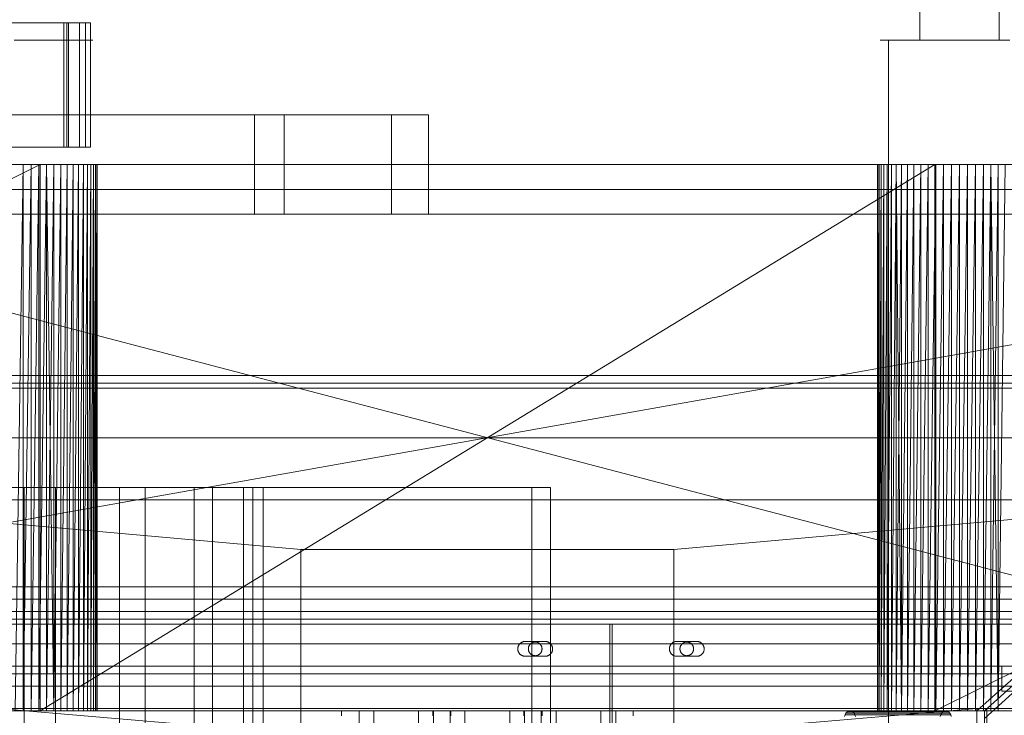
# Model space of a CAD drawing. Header units: millimetres. Extents: x -3490 to 61924, y -72580 to 6847.
# Tile 599 of 656: x 24662 to 25058, y -17792 to -17512. Entities that reach past the tile are written whole.
import ezdxf

# ---------------------------------------------------------------- set-up
doc = ezdxf.new("R2010")
doc.units = ezdxf.units.MM
for name, color, linetype, lineweight in [('COTAS_P', 1, 'Continuous', 0), ('superior_briquetadora', 7, 'Continuous', 0), ('superior_C02', 7, 'Continuous', 0), ('superior_C02-briq', 7, 'Continuous', 0), ('superior_C05', 7, 'Continuous', 0)]:
    doc.layers.add(name, color=color, linetype=linetype, lineweight=lineweight)
doc.dimstyles.new('R19_100', dxfattribs={"dimtxt": 250, "dimasz": 150, "dimexe": 150, "dimexo": 80, "dimgap": 100, "dimtad": 1, "dimtih": 1, "dimtoh": 1, "dimdsep": 46, "dimcen": 0.09, "dimadec": 0, "dimazin": 0, "dimtfac": 1, "dimtdec": 4, "dimtofl": 0, "dimtmove": 0, "dimatfit": 3, "dimfxl": 1, "dimtolj": 1, "dimtzin": 0, "dimarcsym": 0})

# ---------------------------------------------------------------- blocks, each defined once
blk = doc.blocks.new('DIM_R29_37')
at = {"layer": 'COTAS_P'}
for p, q in [((24250.07, -17080), (24400.07, -17035)), ((26750.07, -17080), (26600.07, -17035)), ((24250.07, -17980), (24250.07, -17080)), ((24250.07, -17080), (26750.07, -17080)), ((24250.07, -17080), (24400.07, -17125)), ((26750.07, -17080), (26600.07, -17125)), ((26750.07, -17980), (26750.07, -17080))]:
    blk.add_line(p, q, dxfattribs=at)
blk.add_text('2500 P', height=250, dxfattribs=at).set_placement((25500.07, -16980))

msp = doc.modelspace()

# ---------------------------------------------------------------- linework, layer by layer
at = {"layer": 'superior_briquetadora'}
for p, q in [((25024.131, -17280), (25024.131, -17520)), ((25056.004, -17280), (25056.004, -17520)), ((24673.581, -17520), (24659.657, -17520)), ((24667.584, -17520), (24659.839, -17520)), ((24660.296, -17520), (24667.995, -17520)), ((24660.478, -17520), (24674.32, -17520)), ((24673.841, -17520), (24667.584, -17520)), ((24667.995, -17520), (24674.125, -17520)), ((24684.828, -17520), (24673.581, -17520)), ((24677.369, -17520), (24673.841, -17520)), ((24674.125, -17520), (24677.471, -17520)), ((24674.32, -17520), (24685.34, -17520)), ((24677.471, -17520), (24677.369, -17520)), ((24691.171, -17520), (24684.828, -17520)), ((24685.34, -17520), (24691.354, -17520)), ((24691.354, -17520), (24691.171, -17520)), ((25011.417, -17520), (25008.07, -17520)), ((25008.07, -17520), (25011.061, -17520)), ((25011.061, -17520), (25019.797, -17520)), ((25020.438, -17520), (25011.417, -17520)), ((25011.417, -17520), (25011.417, -17800)), ((25019.797, -17520), (25032.548, -17520)), ((25033.347, -17520), (25020.438, -17520)), ((25024.131, -17520), (25022.269, -17520)), ((25022.269, -17520), (25023.933, -17520)), ((25023.933, -17520), (25028.792, -17520)), ((25029.149, -17520), (25024.131, -17520)), ((25028.792, -17520), (25035.885, -17520)), ((25036.329, -17520), (25029.149, -17520)), ((25032.548, -17520), (25046.788, -17520)), ((25047.587, -17520), (25033.347, -17520)), ((25035.885, -17520), (25043.806, -17520)), ((25044.25, -17520), (25036.329, -17520)), ((25043.806, -17520), (25050.986, -17520)), ((25051.343, -17520), (25044.25, -17520)), ((25046.788, -17520), (25059.697, -17520)), ((25060.338, -17520), (25047.587, -17520)), ((25050.986, -17520), (25056.004, -17520)), ((25056.202, -17520), (25051.343, -17520)), ((25056.004, -17520), (25057.866, -17520)), ((25057.866, -17520), (25056.202, -17520)), ((23750.067, -17570), (25950.067, -17570)), ((23870.067, -17570), (25830.067, -17570)), ((24670.067, -17570), (24230.067, -17570)), ((25470.067, -17570), (24230.067, -17790)), ((25470.067, -17570), (24230.067, -17570)), ((24230.067, -17790), (24670.067, -17570)), ((25470.067, -17570), (24243.401, -17570)), ((25746.067, -17570), (24243.401, -17570)), ((24350.067, -17570), (24670.067, -17570)), ((24430.067, -17570), (24663.302, -17570)), ((24430.067, -17570), (25270.067, -17570)), ((24430.067, -17570), (25270.067, -17790)), ((24670.067, -17570), (24634.558, -17570)), ((24670.067, -17570), (24636.733, -17570)), ((24639.133, -17570), (24670.067, -17570)), ((24641.734, -17570), (24670.067, -17570)), ((24644.511, -17570), (24670.067, -17570)), ((24647.439, -17570), (24670.067, -17570)), ((24650.488, -17570), (24670.067, -17570)), ((24653.63, -17570), (24670.067, -17570)), ((24656.833, -17570), (24670.067, -17570)), ((24663.302, -17570), (24660.067, -17790)), ((24663.302, -17570), (24660.067, -17570)), ((24660.067, -17570), (24670.067, -17570)), ((24666.505, -17570), (24663.302, -17790)), ((24663.302, -17570), (24663.302, -17790)), ((24666.505, -17570), (24663.302, -17570)), ((24663.302, -17570), (24670.067, -17570)), ((25270.067, -17570), (24663.302, -17570)), ((24669.647, -17570), (24666.505, -17790)), ((24666.505, -17570), (24666.505, -17790)), ((24669.647, -17570), (24666.505, -17570)), ((24666.505, -17570), (24670.067, -17570)), ((24666.505, -17570), (25033.63, -17570)), ((25270.067, -17570), (24666.505, -17570)), ((25036.833, -17570), (24666.505, -17570)), ((24672.696, -17570), (24669.647, -17790)), ((24669.647, -17570), (24669.647, -17790)), ((24672.696, -17570), (24669.647, -17570)), ((24669.647, -17570), (24670.067, -17570)), ((24669.647, -17570), (25030.488, -17570)), ((24669.647, -17570), (25033.63, -17570)), ((24670.067, -17570), (24670.067, -17790)), ((24672.696, -17570), (24670.067, -17570)), ((24675.624, -17570), (24670.067, -17570)), ((24678.401, -17570), (24670.067, -17570)), ((24681.002, -17570), (24670.067, -17570)), ((24683.402, -17570), (24670.067, -17570)), ((24685.577, -17570), (24670.067, -17570)), ((24687.506, -17570), (24670.067, -17570)), ((25030.067, -17570), (24670.067, -17570)), ((24670.067, -17790), (25030.067, -17570)), ((24675.624, -17570), (24672.696, -17790)), ((24672.696, -17570), (24672.696, -17790)), ((24675.624, -17570), (24672.696, -17570)), ((24672.696, -17570), (25027.439, -17570)), ((24672.696, -17570), (25030.488, -17570)), ((24672.696, -17570), (24675.624, -17790)), ((24678.401, -17570), (24675.624, -17790)), ((24675.624, -17570), (24675.624, -17790)), ((24678.401, -17570), (24675.624, -17570)), ((24675.624, -17570), (25024.511, -17570)), ((25027.439, -17570), (24675.624, -17570)), ((24681.002, -17570), (24678.401, -17790)), ((24678.401, -17570), (24678.401, -17790)), ((24681.002, -17570), (24678.401, -17570)), ((24678.401, -17570), (25019.133, -17570)), ((24678.401, -17570), (25021.734, -17570)), ((24678.401, -17570), (25024.511, -17570)), ((24683.402, -17570), (24681.002, -17790)), ((24681.002, -17570), (24681.002, -17790)), ((24683.402, -17570), (24681.002, -17570)), ((24681.002, -17570), (25019.133, -17570)), ((24685.577, -17570), (24683.402, -17790)), ((24683.402, -17570), (24683.402, -17790)), ((24685.577, -17570), (24683.402, -17570)), ((24683.402, -17570), (25016.733, -17570)), ((25019.133, -17570), (24683.402, -17570)), ((24687.506, -17570), (24685.577, -17790)), ((24685.577, -17790), (24685.577, -17570)), ((24687.506, -17570), (24685.577, -17570)), ((24685.577, -17570), (25014.558, -17570)), ((25016.733, -17570), (24685.577, -17570)), ((24689.171, -17570), (24687.506, -17790)), ((24687.506, -17790), (24687.506, -17570)), ((24689.171, -17570), (24687.506, -17570)), ((24687.506, -17570), (25030.067, -17570)), ((24687.506, -17570), (25012.629, -17570)), ((24687.506, -17570), (25010.964, -17570)), ((24687.506, -17570), (25014.558, -17570)), ((24690.556, -17570), (24689.171, -17790)), ((24689.171, -17790), (24689.171, -17570)), ((24690.556, -17570), (24689.171, -17570)), ((24689.171, -17570), (25010.964, -17570)), ((24691.647, -17570), (24690.556, -17790)), ((24690.556, -17790), (24690.556, -17570)), ((24691.647, -17570), (24690.556, -17570)), ((24690.556, -17570), (25010.964, -17570)), ((24690.556, -17570), (25009.579, -17570)), ((25008.488, -17570), (24690.556, -17570)), ((24692.433, -17570), (24691.647, -17790)), ((24691.647, -17790), (24691.647, -17570)), ((24692.433, -17570), (24691.647, -17570)), ((24691.647, -17570), (25008.488, -17570)), ((25007.702, -17570), (24691.647, -17570)), ((24691.647, -17570), (25009.579, -17570)), ((24692.909, -17570), (24692.433, -17790)), ((24692.433, -17790), (24692.433, -17570)), ((24692.909, -17570), (24692.433, -17570)), ((24692.433, -17570), (25007.702, -17570)), ((24693.067, -17570), (24692.909, -17790)), ((24692.909, -17790), (24692.909, -17570)), ((24693.067, -17570), (24692.909, -17570)), ((24692.909, -17570), (25007.702, -17570)), ((24692.909, -17570), (25007.226, -17570)), ((25007.067, -17570), (24692.909, -17570)), ((24693.067, -17790), (24693.067, -17570)), ((24693.067, -17570), (25007.067, -17570)), ((24693.067, -17570), (25007.226, -17570)), ((25007.226, -17570), (25007.067, -17790)), ((25007.067, -17570), (25007.067, -17790)), ((25007.226, -17570), (25007.067, -17570)), ((25007.226, -17570), (25007.226, -17790)), ((25007.702, -17790), (25007.226, -17570)), ((25007.702, -17570), (25007.226, -17570)), ((25007.226, -17790), (25007.702, -17570)), ((25008.488, -17570), (25007.702, -17790)), ((25007.702, -17570), (25007.702, -17790)), ((25008.488, -17570), (25007.702, -17570)), ((25009.579, -17570), (25008.488, -17790)), ((25008.488, -17790), (25008.488, -17570)), ((25009.579, -17570), (25008.488, -17570)), ((25010.964, -17570), (25009.579, -17790)), ((25009.579, -17790), (25009.579, -17570)), ((25010.964, -17570), (25009.579, -17570)), ((25012.629, -17570), (25010.964, -17790)), ((25010.964, -17790), (25010.964, -17570)), ((25012.629, -17570), (25010.964, -17570)), ((25014.558, -17570), (25012.629, -17790)), ((25012.629, -17790), (25012.629, -17570)), ((25014.558, -17570), (25012.629, -17570)), ((25012.629, -17570), (25030.067, -17570)), ((25014.558, -17570), (25014.558, -17790)), ((25016.733, -17790), (25014.558, -17570)), ((25016.733, -17570), (25014.558, -17570)), ((25030.067, -17570), (25014.558, -17570)), ((25014.558, -17790), (25016.733, -17570)), ((25019.133, -17570), (25016.733, -17790)), ((25016.733, -17570), (25016.733, -17790)), ((25019.133, -17570), (25016.733, -17570)), ((25016.733, -17570), (25030.067, -17570)), ((25021.734, -17570), (25019.133, -17790)), ((25019.133, -17790), (25019.133, -17570)), ((25021.734, -17570), (25019.133, -17570)), ((25019.133, -17570), (25030.067, -17570)), ((25024.511, -17570), (25021.734, -17790)), ((25021.734, -17790), (25021.734, -17570)), ((25024.511, -17570), (25021.734, -17570)), ((25021.734, -17570), (25030.067, -17570)), ((25027.439, -17570), (25024.511, -17790)), ((25024.511, -17790), (25024.511, -17570)), ((25027.439, -17570), (25024.511, -17570)), ((25024.511, -17570), (25030.067, -17570)), ((25030.488, -17570), (25027.439, -17790)), ((25027.439, -17570), (25027.439, -17790)), ((25030.488, -17570), (25027.439, -17570)), ((25027.439, -17570), (25030.067, -17570)), ((25470.067, -17570), (25030.067, -17570)), ((25030.067, -17570), (25030.067, -17790)), ((25030.488, -17570), (25030.067, -17570)), ((25033.63, -17570), (25030.067, -17570)), ((25036.833, -17570), (25030.067, -17570)), ((25040.067, -17570), (25030.067, -17570)), ((25043.302, -17570), (25030.067, -17570)), ((25046.505, -17570), (25030.067, -17570)), ((25049.647, -17570), (25030.067, -17570)), ((25052.696, -17570), (25030.067, -17570)), ((25055.624, -17570), (25030.067, -17570)), ((25058.401, -17570), (25030.067, -17570)), ((25061.002, -17570), (25030.067, -17570)), ((25063.402, -17570), (25030.067, -17570)), ((25065.577, -17570), (25030.067, -17570)), ((25350.067, -17570), (25030.067, -17570)), ((25470.067, -17570), (25030.067, -17790)), ((25033.63, -17570), (25030.488, -17790)), ((25030.488, -17570), (25030.488, -17790)), ((25033.63, -17570), (25030.488, -17570)), ((25036.833, -17570), (25033.63, -17790)), ((25033.63, -17570), (25033.63, -17790)), ((25036.833, -17570), (25033.63, -17570)), ((25040.067, -17570), (25036.833, -17790)), ((25036.833, -17570), (25036.833, -17790)), ((25040.067, -17570), (25036.833, -17570)), ((25036.833, -17570), (25270.067, -17570)), ((25043.302, -17570), (25040.067, -17790)), ((25040.067, -17570), (25040.067, -17790)), ((25043.302, -17570), (25040.067, -17570)), ((25040.067, -17570), (25270.067, -17570)), ((25046.505, -17570), (25043.302, -17790)), ((25043.302, -17570), (25043.302, -17790)), ((25046.505, -17570), (25043.302, -17570)), ((25043.302, -17570), (25270.067, -17570)), ((25049.647, -17570), (25046.505, -17790)), ((25046.505, -17570), (25046.505, -17790)), ((25049.647, -17570), (25046.505, -17570)), ((25046.505, -17570), (25270.067, -17570)), ((25052.696, -17570), (25049.647, -17790)), ((25049.647, -17570), (25049.647, -17790)), ((25052.696, -17570), (25049.647, -17570)), ((25049.647, -17570), (25270.067, -17570)), ((25055.624, -17570), (25052.696, -17790)), ((25052.696, -17570), (25052.696, -17790)), ((25055.624, -17570), (25052.696, -17570)), ((25052.696, -17570), (25270.067, -17570)), ((25052.696, -17570), (25055.624, -17790)), ((25058.401, -17570), (25055.624, -17790)), ((25055.624, -17570), (25055.624, -17790)), ((25058.401, -17570), (25055.624, -17570)), ((25055.624, -17570), (25270.067, -17570)), ((23900.067, -17580), (25800.067, -17580)), ((23900.067, -17590), (25800.067, -17590)), ((24500.067, -17655), (25200.067, -17655)), ((24500.067, -17658), (25200.067, -17658)), ((25047.067, -17790), (25197.067, -17655)), ((25050.067, -17790), (25200.067, -17655)), ((25200.067, -17658), (25050.067, -17793)), ((23900.067, -17660), (25800.067, -17660)), ((25950.067, -17680), (23750.067, -17680)), ((24150.067, -17680), (25950.067, -17680)), ((24150.067, -17680), (25800.067, -17680)), ((24570.067, -17740), (25130.067, -17740)), ((25130.067, -17745), (24570.067, -17745)), ((24623.067, -17763), (25077.067, -17763)), ((25057.067, -17782), (25057.067, -17772)), ((25057.067, -17772), (25067.067, -17772)), ((25067.067, -17782), (25057.067, -17782)), ((25077.067, -17789), (24623.067, -17789)), ((25047.067, -17789), (24653.067, -17789)), ((24653.067, -17789), (24735.067, -17796)), ((24965.067, -17796), (25047.067, -17789)), ((25047.067, -17789), (25047.067, -17793)), ((25051.067, -18171), (25051.067, -17789)), ((25051.067, -17789), (25077.067, -17789)), ((25830.067, -17790), (23870.067, -17790)), ((23954.067, -17790), (25456.734, -17790)), ((24230.067, -17790), (24670.067, -17790)), ((24230.067, -17790), (25470.067, -17790)), ((24230.067, -17790), (25456.734, -17790)), ((24350.067, -17790), (24670.067, -17790)), ((24663.302, -17790), (24430.067, -17790)), ((24430.067, -17790), (25036.833, -17790)), ((25270.067, -17790), (24430.067, -17790)), ((24430.067, -17790), (25033.63, -17790)), ((24634.558, -17790), (24670.067, -17790)), ((24636.733, -17790), (24670.067, -17790)), ((24639.133, -17790), (24670.067, -17790)), ((24641.734, -17790), (24670.067, -17790)), ((24644.511, -17790), (24670.067, -17790)), ((24647.439, -17790), (24670.067, -17790)), ((25050.067, -17790), (24650.067, -17790)), ((24650.488, -17790), (24670.067, -17790)), ((24653.63, -17790), (24670.067, -17790)), ((24656.833, -17790), (24670.067, -17790)), ((24660.067, -17790), (24663.302, -17790)), ((24660.067, -17790), (24670.067, -17790)), ((24663.302, -17790), (24666.505, -17790)), ((24663.302, -17790), (24670.067, -17790)), ((24663.302, -17790), (25033.63, -17790)), ((24666.505, -17790), (24669.647, -17790)), ((24666.505, -17790), (24670.067, -17790)), ((25030.488, -17790), (24666.505, -17790)), ((25033.63, -17790), (24666.505, -17790)), ((24669.647, -17790), (24672.696, -17790)), ((24669.647, -17790), (24670.067, -17790)), ((25027.439, -17790), (24669.647, -17790)), ((25030.488, -17790), (24669.647, -17790)), ((24670.067, -17790), (25030.067, -17790)), ((24683.402, -17790), (24670.067, -17790)), ((24670.067, -17790), (24685.577, -17790)), ((24681.002, -17790), (24670.067, -17790)), ((24670.067, -17790), (24687.506, -17790)), ((24678.401, -17790), (24670.067, -17790)), ((24675.624, -17790), (24670.067, -17790)), ((24672.696, -17790), (24670.067, -17790)), ((24672.696, -17790), (24675.624, -17790)), ((24672.696, -17790), (25024.511, -17790)), ((25027.439, -17790), (24672.696, -17790)), ((24675.624, -17790), (24678.401, -17790)), ((25021.734, -17790), (24675.624, -17790)), ((25024.511, -17790), (24675.624, -17790)), ((24678.401, -17790), (24681.002, -17790)), ((25021.734, -17790), (24678.401, -17790)), ((24681.002, -17790), (24683.402, -17790)), ((25016.733, -17790), (24681.002, -17790)), ((25019.133, -17790), (24681.002, -17790)), ((25021.734, -17790), (24681.002, -17790)), ((24683.402, -17790), (24685.577, -17790)), ((24683.402, -17790), (25014.558, -17790)), ((25016.733, -17790), (24683.402, -17790)), ((24685.577, -17790), (24687.506, -17790)), ((24685.577, -17790), (25012.629, -17790)), ((25014.558, -17790), (24685.577, -17790)), ((24687.506, -17790), (24689.171, -17790)), ((24687.506, -17790), (25012.629, -17790)), ((25010.964, -17790), (24687.506, -17790)), ((24687.506, -17790), (25030.067, -17790)), ((24689.171, -17790), (24690.556, -17790)), ((24689.171, -17790), (25010.964, -17790)), ((25009.579, -17790), (24689.171, -17790)), ((24690.556, -17790), (24691.647, -17790)), ((24690.556, -17790), (25009.579, -17790)), ((25008.488, -17790), (24690.556, -17790)), ((24691.647, -17790), (24692.433, -17790)), ((25008.488, -17790), (24691.647, -17790)), ((24692.433, -17790), (24692.909, -17790)), ((24692.433, -17790), (25008.488, -17790)), ((25007.702, -17790), (24692.433, -17790)), ((25007.226, -17790), (24692.433, -17790)), ((24692.909, -17790), (24693.067, -17790)), ((25007.226, -17790), (24692.909, -17790)), ((24692.909, -17790), (25007.067, -17790)), ((24693.067, -17790), (25007.226, -17790)), ((25007.067, -17790), (24693.067, -17790)), ((24791.423, -17792), (24791.423, -17790)), ((24791.423, -17790), (24835.423, -17790)), ((24798.423, -17796), (24798.423, -17790)), ((24798.423, -17790), (24804.423, -17790)), ((24804.423, -17790), (24804.423, -17796)), ((24822.423, -17796), (24822.423, -17790)), ((24822.423, -17790), (24828.423, -17790)), ((24828.067, -17792), (24828.067, -17790)), ((24828.067, -17790), (24872.067, -17790)), ((24828.423, -17790), (24828.423, -17796)), ((24835.067, -17796), (24835.067, -17790)), ((24835.067, -17790), (24841.067, -17790)), ((24835.423, -17790), (24835.423, -17792)), ((24841.067, -17790), (24841.067, -17796)), ((24859.067, -17796), (24859.067, -17790)), ((24859.067, -17790), (24865.067, -17790)), ((24864.712, -17792), (24864.712, -17790)), ((24864.712, -17790), (24908.712, -17790)), ((24865.067, -17790), (24865.067, -17796)), ((24871.712, -17796), (24871.712, -17790)), ((24871.712, -17790), (24877.712, -17790)), ((24872.067, -17790), (24872.067, -17792)), ((24877.712, -17790), (24877.712, -17796)), ((24895.712, -17796), (24895.712, -17790)), ((24895.712, -17790), (24901.712, -17790)), ((24901.712, -17790), (24901.712, -17796)), ((24908.712, -17790), (24908.712, -17792)), ((24993.987, -17791.5), (24993.757, -17792.224)), ((24994.352, -17790.879), (24993.987, -17791.5)), ((24993.987, -17791.5), (25032.554, -17791.5)), ((24994.828, -17790.402), (24994.352, -17790.879)), ((24994.352, -17790.879), (25032.92, -17790.879)), ((24995.382, -17790.102), (24994.828, -17790.402)), ((24994.828, -17790.402), (25033.395, -17790.402)), ((24995.977, -17790), (24995.382, -17790.102)), ((24995.382, -17790.102), (25033.95, -17790.102)), ((24996.572, -17790.102), (24995.977, -17790)), ((24995.977, -17790), (25034.545, -17790)), ((24997.126, -17790.402), (24996.572, -17790.102)), ((24996.572, -17790.102), (25035.139, -17790.102)), ((24997.602, -17790.879), (24997.126, -17790.402)), ((24997.126, -17790.402), (25035.694, -17790.402)), ((24997.968, -17791.5), (24997.602, -17790.879)), ((24997.602, -17790.879), (25036.17, -17790.879)), ((24998.197, -17792.224), (24997.968, -17791.5)), ((24997.968, -17791.5), (25036.535, -17791.5)), ((25007.067, -17790), (25007.226, -17790)), ((25007.226, -17790), (25007.702, -17790)), ((25007.702, -17790), (25008.488, -17790)), ((25008.488, -17790), (25009.579, -17790)), ((25009.579, -17790), (25010.964, -17790)), ((25010.964, -17790), (25012.629, -17790)), ((25012.629, -17790), (25014.558, -17790)), ((25012.629, -17790), (25030.067, -17790)), ((25014.558, -17790), (25016.733, -17790)), ((25014.558, -17790), (25030.067, -17790)), ((25016.733, -17790), (25019.133, -17790)), ((25016.733, -17790), (25030.067, -17790)), ((25019.133, -17790), (25021.734, -17790)), ((25019.133, -17790), (25030.067, -17790)), ((25021.734, -17790), (25024.511, -17790)), ((25021.734, -17790), (25030.067, -17790)), ((25024.511, -17790), (25027.439, -17790)), ((25024.511, -17790), (25030.067, -17790)), ((25027.439, -17790), (25030.488, -17790)), ((25027.439, -17790), (25030.067, -17790)), ((25030.067, -17790), (25470.067, -17790)), ((25350.067, -17790), (25030.067, -17790)), ((25063.402, -17790), (25030.067, -17790)), ((25030.067, -17790), (25065.577, -17790)), ((25061.002, -17790), (25030.067, -17790)), ((25058.401, -17790), (25030.067, -17790)), ((25055.624, -17790), (25030.067, -17790)), ((25052.696, -17790), (25030.067, -17790)), ((25049.647, -17790), (25030.067, -17790)), ((25046.505, -17790), (25030.067, -17790)), ((25043.302, -17790), (25030.067, -17790)), ((25040.067, -17790), (25030.067, -17790)), ((25036.833, -17790), (25030.067, -17790)), ((25033.63, -17790), (25030.067, -17790)), ((25030.488, -17790), (25030.067, -17790)), ((25030.488, -17790), (25033.63, -17790)), ((25032.325, -17792.224), (25032.554, -17791.5)), ((25032.554, -17791.5), (25032.92, -17790.879)), ((25032.92, -17790.879), (25033.395, -17790.402)), ((25033.395, -17790.402), (25033.95, -17790.102)), ((25033.63, -17790), (25036.833, -17790)), ((25033.95, -17790.102), (25034.545, -17790)), ((25034.545, -17790), (25035.139, -17790.102)), ((25035.139, -17790.102), (25035.694, -17790.402)), ((25035.694, -17790.402), (25036.17, -17790.879)), ((25036.17, -17790.879), (25036.535, -17791.5)), ((25036.535, -17791.5), (25036.764, -17792.224)), ((25036.833, -17790), (25040.067, -17790)), ((25270.067, -17790), (25036.833, -17790)), ((25040.067, -17790), (25043.302, -17790)), ((25270.067, -17790), (25040.067, -17790)), ((25043.302, -17790), (25046.505, -17790)), ((25270.067, -17790), (25043.302, -17790)), ((25046.505, -17790), (25049.647, -17790)), ((25270.067, -17790), (25046.505, -17790)), ((25047.067, -18170), (25047.067, -17790)), ((25050.067, -17790), (25047.067, -17790)), ((25049.647, -17790), (25052.696, -17790)), ((25270.067, -17790), (25049.647, -17790)), ((25050.067, -18170), (25050.067, -17790)), ((25050.067, -17790), (25050.067, -17793)), ((25052.696, -17790), (25055.624, -17790)), ((25270.067, -17790), (25052.696, -17790)), ((25055.624, -17790), (25058.401, -17790)), ((25270.067, -17790), (25055.624, -17790))]:
    msp.add_line(p, q, dxfattribs=at)
at = {"layer": 'superior_C02'}
for p, q in [((24685.954, -17513), (24447.317, -17513)), ((24451.788, -17513), (24690.425, -17513)), ((24679.687, -17513), (24507.868, -17513)), ((24680.88, -17513), (24509.061, -17513)), ((24509.657, -17513), (24681.476, -17513)), ((24516.512, -17513), (24688.331, -17513)), ((24679.687, -17563), (24679.687, -17513)), ((24679.687, -17513), (24681.476, -17513)), ((24680.88, -17563), (24680.88, -17513)), ((24680.88, -17513), (24688.331, -17513)), ((24681.476, -17513), (24681.476, -17563)), ((24685.954, -17563), (24685.954, -17513)), ((24685.954, -17513), (24690.425, -17513)), ((24688.331, -17513), (24688.331, -17563)), ((24690.425, -17513), (24690.425, -17563)), ((24756.357, -17550), (24245.673, -17550)), ((24257.595, -17550), (24768.279, -17550)), ((24811.497, -17550), (24300.813, -17550)), ((24315.715, -17550), (24826.399, -17550)), ((24756.357, -17550), (24756.357, -17590)), ((24768.279, -17550), (24756.357, -17550)), ((24768.279, -17590), (24768.279, -17550)), ((24811.497, -17550), (24811.497, -17590)), ((24826.399, -17550), (24811.497, -17550)), ((24826.399, -17590), (24826.399, -17550)), ((24447.317, -17563), (24685.954, -17563)), ((24690.425, -17563), (24451.788, -17563)), ((24507.868, -17563), (24679.687, -17563)), ((24509.061, -17563), (24680.88, -17563)), ((24681.476, -17563), (24509.657, -17563)), ((24688.331, -17563), (24516.512, -17563)), ((24681.476, -17563), (24679.687, -17563)), ((24688.331, -17563), (24680.88, -17563)), ((24690.425, -17563), (24685.954, -17563)), ((24245.673, -17590), (24756.357, -17590)), ((24257.595, -17590), (24768.279, -17590)), ((24300.813, -17590), (24811.497, -17590)), ((24315.715, -17590), (24826.399, -17590)), ((24756.357, -17590), (24768.279, -17590)), ((24811.497, -17590), (24826.399, -17590)), ((24868.001, -17700), (24333.453, -17700)), ((24340.905, -17700), (24875.452, -17700)), ((24619.515, -17700), (24663.626, -17700)), ((24676.359, -17700), (24633.717, -17700)), ((24663.626, -17700), (24702.042, -17700)), ((24663.626, -17700), (24663.626, -18300)), ((24712.439, -17700), (24676.359, -17700)), ((24676.359, -17700), (24676.359, -18300)), ((24702.042, -17700), (24732.146, -17700)), ((24702.042, -17700), (24702.042, -18300)), ((24739.498, -17700), (24712.439, -17700)), ((24712.439, -17700), (24712.439, -18300)), ((24732.146, -17700), (24751.886, -17700)), ((24732.146, -17700), (24732.146, -18300)), ((24755.692, -17700), (24739.498, -17700)), ((24739.498, -17700), (24739.498, -18300)), ((24751.886, -17700), (24759.917, -17700)), ((24751.886, -18300), (24751.886, -17700)), ((24759.917, -17700), (24755.692, -17700)), ((24755.692, -17700), (24755.692, -18300)), ((24759.917, -17700), (24759.917, -18300)), ((24868.001, -18300), (24868.001, -17700)), ((24868.001, -17700), (24875.452, -17700)), ((24875.452, -17700), (24875.452, -18300))]:
    msp.add_line(p, q, dxfattribs=at)
at = {"layer": 'superior_C02-briq'}
for p, q in [((24775.067, -17725), (24550.067, -17705)), ((24550.067, -17705), (25150.067, -17705)), ((24925.067, -17725), (25150.067, -17705)), ((24925.067, -17725), (24775.067, -17725)), ((24775.067, -17725), (24775.067, -18275)), ((24925.067, -18275), (24925.067, -17725))]:
    msp.add_line(p, q, dxfattribs=at)
at = {"layer": 'superior_C05'}
for p, q in [((24310.067, -17750), (26690.067, -17750)), ((24310.067, -17753), (26690.067, -17753)), ((24300.067, -17755), (26700.067, -17755)), ((24300.067, -17755), (24899.317, -17755)), ((24310.067, -17755), (26690.067, -17755)), ((24899.317, -18205), (24899.317, -17755)), ((24900.317, -18205), (24900.317, -17755)), ((24900.317, -17755), (25499.567, -17755)), ((24862.326, -17764.776), (24862.318, -17764.925)), ((24862.318, -17764.925), (24862.318, -17765.075)), ((24862.318, -17765.075), (24862.326, -17765.224)), ((24862.341, -17764.627), (24862.326, -17764.776)), ((24862.326, -17765.224), (24862.341, -17765.373)), ((24862.363, -17764.479), (24862.341, -17764.627)), ((24862.393, -17764.332), (24862.363, -17764.479)), ((24862.43, -17764.187), (24862.393, -17764.332)), ((24862.474, -17764.045), (24862.43, -17764.187)), ((24862.525, -17763.904), (24862.474, -17764.045)), ((24862.583, -17763.766), (24862.525, -17763.904)), ((24862.648, -17763.631), (24862.583, -17763.766)), ((24862.719, -17763.5), (24862.648, -17763.631)), ((24862.797, -17763.372), (24862.719, -17763.5)), ((24862.882, -17763.249), (24862.797, -17763.372)), ((24862.972, -17763.13), (24862.882, -17763.249)), ((24863.068, -17763.015), (24862.972, -17763.13)), ((24863.17, -17762.905), (24863.068, -17763.015)), ((24863.277, -17762.801), (24863.17, -17762.905)), ((24863.389, -17762.702), (24863.277, -17762.801)), ((24863.506, -17762.609), (24863.389, -17762.702)), ((24863.628, -17762.521), (24863.506, -17762.609)), ((24863.753, -17762.44), (24863.628, -17762.521)), ((24863.883, -17762.365), (24863.753, -17762.44)), ((24864.016, -17762.297), (24863.883, -17762.365)), ((24864.152, -17762.236), (24864.016, -17762.297)), ((24864.291, -17762.181), (24864.152, -17762.236)), ((24864.433, -17762.133), (24864.291, -17762.181)), ((24864.577, -17762.093), (24864.433, -17762.133)), ((24864.723, -17762.059), (24864.577, -17762.093)), ((24864.87, -17762.034), (24864.723, -17762.059)), ((24865.019, -17762.015), (24864.87, -17762.034)), ((24865.168, -17762.004), (24865.019, -17762.015)), ((24865.317, -17762), (24865.168, -17762.004)), ((24865.317, -17762), (24873.317, -17762)), ((24866.571, -17764.863), (24866.567, -17765)), ((24866.567, -17765), (24866.571, -17765.137)), ((24866.581, -17764.726), (24866.571, -17764.863)), ((24866.571, -17765.137), (24866.581, -17765.274)), ((24866.598, -17764.59), (24866.581, -17764.726)), ((24866.581, -17765.274), (24866.598, -17765.41)), ((24866.622, -17764.455), (24866.598, -17764.59)), ((24866.653, -17764.321), (24866.622, -17764.455)), ((24866.69, -17764.189), (24866.653, -17764.321)), ((24866.733, -17764.059), (24866.69, -17764.189)), ((24866.783, -17763.932), (24866.733, -17764.059)), ((24866.84, -17763.807), (24866.783, -17763.932)), ((24866.902, -17763.685), (24866.84, -17763.807)), ((24866.971, -17763.566), (24866.902, -17763.685)), ((24867.045, -17763.451), (24866.971, -17763.566)), ((24867.125, -17763.34), (24867.045, -17763.451)), ((24867.211, -17763.232), (24867.125, -17763.34)), ((24867.302, -17763.13), (24867.211, -17763.232)), ((24867.397, -17763.031), (24867.302, -17763.13)), ((24867.498, -17762.938), (24867.397, -17763.031)), ((24867.603, -17762.85), (24867.498, -17762.938)), ((24867.712, -17762.767), (24867.603, -17762.85)), ((24867.825, -17762.69), (24867.712, -17762.767)), ((24867.942, -17762.618), (24867.825, -17762.69)), ((24868.063, -17762.553), (24867.942, -17762.618)), ((24868.186, -17762.493), (24868.063, -17762.553)), ((24868.313, -17762.44), (24868.186, -17762.493)), ((24868.442, -17762.393), (24868.313, -17762.44)), ((24868.573, -17762.353), (24868.442, -17762.393)), ((24868.706, -17762.319), (24868.573, -17762.353)), ((24868.84, -17762.292), (24868.706, -17762.319)), ((24868.976, -17762.271), (24868.84, -17762.292)), ((24869.112, -17762.258), (24868.976, -17762.271)), ((24869.249, -17762.251), (24869.112, -17762.258)), ((24869.386, -17762.251), (24869.249, -17762.251)), ((24869.523, -17762.258), (24869.386, -17762.251)), ((24869.659, -17762.271), (24869.523, -17762.258)), ((24869.795, -17762.292), (24869.659, -17762.271)), ((24869.929, -17762.319), (24869.795, -17762.292)), ((24870.062, -17762.353), (24869.929, -17762.319)), ((24870.193, -17762.393), (24870.062, -17762.353)), ((24870.322, -17762.44), (24870.193, -17762.393)), ((24870.449, -17762.493), (24870.322, -17762.44)), ((24870.572, -17762.553), (24870.449, -17762.493)), ((24870.692, -17762.618), (24870.572, -17762.553)), ((24870.809, -17762.69), (24870.692, -17762.618)), ((24870.923, -17762.767), (24870.809, -17762.69)), ((24871.032, -17762.85), (24870.923, -17762.767)), ((24871.137, -17762.938), (24871.032, -17762.85)), ((24871.238, -17763.031), (24871.137, -17762.938)), ((24871.333, -17763.13), (24871.238, -17763.031)), ((24871.424, -17763.232), (24871.333, -17763.13)), ((24871.51, -17763.34), (24871.424, -17763.232)), ((24871.59, -17763.451), (24871.51, -17763.34)), ((24871.664, -17763.566), (24871.59, -17763.451)), ((24871.733, -17763.685), (24871.664, -17763.566)), ((24871.795, -17763.807), (24871.733, -17763.685)), ((24871.852, -17763.932), (24871.795, -17763.807)), ((24871.902, -17764.059), (24871.852, -17763.932)), ((24871.945, -17764.189), (24871.902, -17764.059)), ((24871.982, -17764.321), (24871.945, -17764.189)), ((24872.013, -17764.455), (24871.982, -17764.321)), ((24872.037, -17764.59), (24872.013, -17764.455)), ((24872.054, -17764.726), (24872.037, -17764.59)), ((24872.037, -17765.41), (24872.054, -17765.274)), ((24872.064, -17764.863), (24872.054, -17764.726)), ((24872.054, -17765.274), (24872.064, -17765.137)), ((24872.067, -17765), (24872.064, -17764.863)), ((24872.067, -17765), (24872.064, -17765.137)), ((24873.317, -17762), (24873.465, -17762.004)), ((24873.612, -17762.014), (24873.465, -17762.004)), ((24873.758, -17762.032), (24873.612, -17762.014)), ((24873.903, -17762.058), (24873.758, -17762.032)), ((24874.046, -17762.09), (24873.903, -17762.058)), ((24874.188, -17762.129), (24874.046, -17762.09)), ((24874.328, -17762.175), (24874.188, -17762.129)), ((24874.466, -17762.228), (24874.328, -17762.175)), ((24874.6, -17762.288), (24874.466, -17762.228)), ((24874.732, -17762.354), (24874.6, -17762.288)), ((24874.86, -17762.427), (24874.732, -17762.354)), ((24874.984, -17762.506), (24874.86, -17762.427)), ((24875.105, -17762.59), (24874.984, -17762.506)), ((24875.221, -17762.681), (24875.105, -17762.59)), ((24875.332, -17762.777), (24875.221, -17762.681)), ((24875.439, -17762.879), (24875.332, -17762.777)), ((24875.54, -17762.985), (24875.439, -17762.879)), ((24875.637, -17763.097), (24875.54, -17762.985)), ((24875.727, -17763.213), (24875.637, -17763.097)), ((24875.812, -17763.333), (24875.727, -17763.213)), ((24875.891, -17763.458), (24875.812, -17763.333)), ((24875.963, -17763.586), (24875.891, -17763.458)), ((24876.029, -17763.717), (24875.963, -17763.586)), ((24876.089, -17763.852), (24876.029, -17763.717)), ((24876.142, -17763.989), (24876.089, -17763.852)), ((24876.188, -17764.129), (24876.142, -17763.989)), ((24876.228, -17764.271), (24876.188, -17764.129)), ((24876.26, -17764.415), (24876.228, -17764.271)), ((24876.285, -17764.56), (24876.26, -17764.415)), ((24876.303, -17764.706), (24876.285, -17764.56)), ((24876.285, -17765.44), (24876.303, -17765.294)), ((24876.314, -17764.853), (24876.303, -17764.706)), ((24876.303, -17765.294), (24876.314, -17765.147)), ((24876.317, -17765), (24876.314, -17764.853)), ((24876.314, -17765.147), (24876.317, -17765)), ((24923.326, -17764.776), (24923.318, -17764.925)), ((24923.318, -17764.925), (24923.318, -17765.075)), ((24923.318, -17765.075), (24923.326, -17765.224)), ((24923.341, -17764.627), (24923.326, -17764.776)), ((24923.326, -17765.224), (24923.341, -17765.373)), ((24923.363, -17764.479), (24923.341, -17764.627)), ((24923.393, -17764.332), (24923.363, -17764.479)), ((24923.43, -17764.187), (24923.393, -17764.332)), ((24923.474, -17764.045), (24923.43, -17764.187)), ((24923.525, -17763.904), (24923.474, -17764.045)), ((24923.583, -17763.766), (24923.525, -17763.904)), ((24923.648, -17763.631), (24923.583, -17763.766)), ((24923.719, -17763.5), (24923.648, -17763.631)), ((24923.797, -17763.372), (24923.719, -17763.5)), ((24923.882, -17763.249), (24923.797, -17763.372)), ((24923.972, -17763.13), (24923.882, -17763.249)), ((24924.068, -17763.015), (24923.972, -17763.13)), ((24924.17, -17762.905), (24924.068, -17763.015)), ((24924.277, -17762.801), (24924.17, -17762.905)), ((24924.389, -17762.702), (24924.277, -17762.801)), ((24924.506, -17762.609), (24924.389, -17762.702)), ((24924.628, -17762.521), (24924.506, -17762.609)), ((24924.753, -17762.44), (24924.628, -17762.521)), ((24924.883, -17762.365), (24924.753, -17762.44)), ((24925.016, -17762.297), (24924.883, -17762.365)), ((24925.152, -17762.236), (24925.016, -17762.297)), ((24925.291, -17762.181), (24925.152, -17762.236)), ((24925.433, -17762.133), (24925.291, -17762.181)), ((24925.577, -17762.093), (24925.433, -17762.133)), ((24925.723, -17762.059), (24925.577, -17762.093)), ((24925.87, -17762.034), (24925.723, -17762.059)), ((24926.019, -17762.015), (24925.87, -17762.034)), ((24926.168, -17762.004), (24926.019, -17762.015)), ((24926.317, -17762), (24926.168, -17762.004)), ((24926.317, -17762), (24934.317, -17762)), ((24927.571, -17764.863), (24927.567, -17765)), ((24927.567, -17765), (24927.571, -17765.137)), ((24927.581, -17764.726), (24927.571, -17764.863)), ((24927.571, -17765.137), (24927.581, -17765.274)), ((24927.598, -17764.59), (24927.581, -17764.726)), ((24927.581, -17765.274), (24927.598, -17765.41)), ((24927.622, -17764.455), (24927.598, -17764.59)), ((24927.653, -17764.321), (24927.622, -17764.455)), ((24927.69, -17764.189), (24927.653, -17764.321)), ((24927.733, -17764.059), (24927.69, -17764.189)), ((24927.783, -17763.932), (24927.733, -17764.059)), ((24927.84, -17763.807), (24927.783, -17763.932)), ((24927.902, -17763.685), (24927.84, -17763.807)), ((24927.971, -17763.566), (24927.902, -17763.685)), ((24928.045, -17763.451), (24927.971, -17763.566)), ((24928.125, -17763.34), (24928.045, -17763.451)), ((24928.211, -17763.232), (24928.125, -17763.34)), ((24928.302, -17763.13), (24928.211, -17763.232)), ((24928.397, -17763.031), (24928.302, -17763.13)), ((24928.498, -17762.938), (24928.397, -17763.031)), ((24928.603, -17762.85), (24928.498, -17762.938)), ((24928.712, -17762.767), (24928.603, -17762.85)), ((24928.825, -17762.69), (24928.712, -17762.767)), ((24928.942, -17762.618), (24928.825, -17762.69)), ((24929.063, -17762.553), (24928.942, -17762.618)), ((24929.186, -17762.493), (24929.063, -17762.553)), ((24929.313, -17762.44), (24929.186, -17762.493)), ((24929.442, -17762.393), (24929.313, -17762.44)), ((24929.573, -17762.353), (24929.442, -17762.393)), ((24929.706, -17762.319), (24929.573, -17762.353)), ((24929.84, -17762.292), (24929.706, -17762.319)), ((24929.976, -17762.271), (24929.84, -17762.292)), ((24930.112, -17762.258), (24929.976, -17762.271)), ((24930.249, -17762.251), (24930.112, -17762.258)), ((24930.386, -17762.251), (24930.249, -17762.251)), ((24930.523, -17762.258), (24930.386, -17762.251)), ((24930.659, -17762.271), (24930.523, -17762.258)), ((24930.795, -17762.292), (24930.659, -17762.271)), ((24930.929, -17762.319), (24930.795, -17762.292)), ((24931.062, -17762.353), (24930.929, -17762.319)), ((24931.193, -17762.393), (24931.062, -17762.353)), ((24931.322, -17762.44), (24931.193, -17762.393)), ((24931.449, -17762.493), (24931.322, -17762.44)), ((24931.572, -17762.553), (24931.449, -17762.493)), ((24931.692, -17762.618), (24931.572, -17762.553)), ((24931.809, -17762.69), (24931.692, -17762.618)), ((24931.923, -17762.767), (24931.809, -17762.69)), ((24932.032, -17762.85), (24931.923, -17762.767)), ((24932.137, -17762.938), (24932.032, -17762.85)), ((24932.238, -17763.031), (24932.137, -17762.938)), ((24932.333, -17763.13), (24932.238, -17763.031)), ((24932.424, -17763.232), (24932.333, -17763.13)), ((24932.51, -17763.34), (24932.424, -17763.232)), ((24932.59, -17763.451), (24932.51, -17763.34)), ((24932.664, -17763.566), (24932.59, -17763.451)), ((24932.733, -17763.685), (24932.664, -17763.566)), ((24932.795, -17763.807), (24932.733, -17763.685)), ((24932.852, -17763.932), (24932.795, -17763.807)), ((24932.902, -17764.059), (24932.852, -17763.932)), ((24932.945, -17764.189), (24932.902, -17764.059)), ((24932.982, -17764.321), (24932.945, -17764.189)), ((24933.013, -17764.455), (24932.982, -17764.321)), ((24933.037, -17764.59), (24933.013, -17764.455)), ((24933.054, -17764.726), (24933.037, -17764.59)), ((24933.037, -17765.41), (24933.054, -17765.274)), ((24933.064, -17764.863), (24933.054, -17764.726)), ((24933.054, -17765.274), (24933.064, -17765.137)), ((24933.067, -17765), (24933.064, -17764.863)), ((24933.067, -17765), (24933.064, -17765.137)), ((24934.317, -17762), (24934.465, -17762.004)), ((24934.612, -17762.014), (24934.465, -17762.004)), ((24934.758, -17762.032), (24934.612, -17762.014)), ((24934.903, -17762.058), (24934.758, -17762.032)), ((24935.046, -17762.09), (24934.903, -17762.058)), ((24935.188, -17762.129), (24935.046, -17762.09)), ((24935.328, -17762.175), (24935.188, -17762.129)), ((24935.466, -17762.228), (24935.328, -17762.175)), ((24935.6, -17762.288), (24935.466, -17762.228)), ((24935.732, -17762.354), (24935.6, -17762.288)), ((24935.86, -17762.427), (24935.732, -17762.354)), ((24935.984, -17762.506), (24935.86, -17762.427)), ((24936.105, -17762.59), (24935.984, -17762.506)), ((24936.221, -17762.681), (24936.105, -17762.59)), ((24936.332, -17762.777), (24936.221, -17762.681)), ((24936.439, -17762.879), (24936.332, -17762.777)), ((24936.54, -17762.985), (24936.439, -17762.879)), ((24936.637, -17763.097), (24936.54, -17762.985)), ((24936.727, -17763.213), (24936.637, -17763.097)), ((24936.812, -17763.333), (24936.727, -17763.213)), ((24936.891, -17763.458), (24936.812, -17763.333)), ((24936.963, -17763.586), (24936.891, -17763.458)), ((24937.029, -17763.717), (24936.963, -17763.586)), ((24937.089, -17763.852), (24937.029, -17763.717)), ((24937.142, -17763.989), (24937.089, -17763.852)), ((24937.188, -17764.129), (24937.142, -17763.989)), ((24937.228, -17764.271), (24937.188, -17764.129)), ((24937.26, -17764.415), (24937.228, -17764.271)), ((24937.285, -17764.56), (24937.26, -17764.415)), ((24937.303, -17764.706), (24937.285, -17764.56)), ((24937.285, -17765.44), (24937.303, -17765.294)), ((24937.314, -17764.853), (24937.303, -17764.706)), ((24937.303, -17765.294), (24937.314, -17765.147)), ((24937.317, -17765), (24937.314, -17764.853)), ((24937.317, -17765), (24937.314, -17765.147)), ((24862.341, -17765.373), (24862.363, -17765.521)), ((24862.363, -17765.521), (24862.393, -17765.668)), ((24862.393, -17765.668), (24862.43, -17765.813)), ((24862.43, -17765.813), (24862.474, -17765.955)), ((24862.474, -17765.955), (24862.525, -17766.096)), ((24862.525, -17766.096), (24862.583, -17766.234)), ((24862.583, -17766.234), (24862.648, -17766.369)), ((24862.648, -17766.369), (24862.719, -17766.5)), ((24862.719, -17766.5), (24862.797, -17766.628)), ((24862.797, -17766.628), (24862.882, -17766.751)), ((24862.882, -17766.751), (24862.972, -17766.87)), ((24862.972, -17766.87), (24863.068, -17766.985)), ((24863.068, -17766.985), (24863.17, -17767.095)), ((24863.17, -17767.095), (24863.277, -17767.199)), ((24863.277, -17767.199), (24863.389, -17767.298)), ((24863.389, -17767.298), (24863.506, -17767.391)), ((24863.506, -17767.391), (24863.628, -17767.479)), ((24863.628, -17767.479), (24863.753, -17767.56)), ((24863.753, -17767.56), (24863.883, -17767.635)), ((24863.883, -17767.635), (24864.016, -17767.703)), ((24864.016, -17767.703), (24864.152, -17767.764)), ((24864.152, -17767.764), (24864.291, -17767.819)), ((24864.291, -17767.819), (24864.433, -17767.867)), ((24864.433, -17767.867), (24864.577, -17767.907)), ((24864.577, -17767.907), (24864.723, -17767.941)), ((24864.723, -17767.941), (24864.87, -17767.966)), ((24864.87, -17767.966), (24865.019, -17767.985)), ((24865.019, -17767.985), (24865.168, -17767.996)), ((24865.317, -17768), (24865.168, -17767.996)), ((24873.317, -17768), (24865.317, -17768)), ((24866.598, -17765.41), (24866.622, -17765.545)), ((24866.622, -17765.545), (24866.653, -17765.679)), ((24866.653, -17765.679), (24866.69, -17765.811)), ((24866.69, -17765.811), (24866.733, -17765.941)), ((24866.733, -17765.941), (24866.783, -17766.068)), ((24866.783, -17766.068), (24866.84, -17766.193)), ((24866.84, -17766.193), (24866.902, -17766.315)), ((24866.902, -17766.315), (24866.971, -17766.434)), ((24866.971, -17766.434), (24867.045, -17766.549)), ((24867.045, -17766.549), (24867.125, -17766.66)), ((24867.125, -17766.66), (24867.211, -17766.768)), ((24867.211, -17766.768), (24867.302, -17766.87)), ((24867.302, -17766.87), (24867.397, -17766.969)), ((24867.397, -17766.969), (24867.498, -17767.062)), ((24867.498, -17767.062), (24867.603, -17767.15)), ((24867.603, -17767.15), (24867.712, -17767.233)), ((24867.712, -17767.233), (24867.825, -17767.31)), ((24867.825, -17767.31), (24867.942, -17767.382)), ((24867.942, -17767.382), (24868.063, -17767.447)), ((24868.063, -17767.447), (24868.186, -17767.507)), ((24868.186, -17767.507), (24868.313, -17767.56)), ((24868.313, -17767.56), (24868.442, -17767.607)), ((24868.442, -17767.607), (24868.573, -17767.647)), ((24868.573, -17767.647), (24868.706, -17767.681)), ((24868.706, -17767.681), (24868.84, -17767.708)), ((24868.84, -17767.708), (24868.976, -17767.729)), ((24868.976, -17767.729), (24869.112, -17767.742)), ((24869.112, -17767.742), (24869.249, -17767.749)), ((24869.249, -17767.749), (24869.386, -17767.749)), ((24869.386, -17767.749), (24869.523, -17767.742)), ((24869.523, -17767.742), (24869.659, -17767.729)), ((24869.659, -17767.729), (24869.795, -17767.708)), ((24869.795, -17767.708), (24869.929, -17767.681)), ((24869.929, -17767.681), (24870.062, -17767.647)), ((24870.062, -17767.647), (24870.193, -17767.607)), ((24870.193, -17767.607), (24870.322, -17767.56)), ((24870.322, -17767.56), (24870.449, -17767.507)), ((24870.449, -17767.507), (24870.572, -17767.447)), ((24870.572, -17767.447), (24870.692, -17767.382)), ((24870.692, -17767.382), (24870.809, -17767.31)), ((24870.809, -17767.31), (24870.923, -17767.233)), ((24870.923, -17767.233), (24871.032, -17767.15)), ((24871.032, -17767.15), (24871.137, -17767.062)), ((24871.137, -17767.062), (24871.238, -17766.969)), ((24871.238, -17766.969), (24871.333, -17766.87)), ((24871.333, -17766.87), (24871.424, -17766.768)), ((24871.424, -17766.768), (24871.51, -17766.66)), ((24871.51, -17766.66), (24871.59, -17766.549)), ((24871.59, -17766.549), (24871.664, -17766.434)), ((24871.664, -17766.434), (24871.733, -17766.315)), ((24871.733, -17766.315), (24871.795, -17766.193)), ((24871.795, -17766.193), (24871.852, -17766.068)), ((24871.852, -17766.068), (24871.902, -17765.941)), ((24871.902, -17765.941), (24871.945, -17765.811)), ((24871.945, -17765.811), (24871.982, -17765.679)), ((24871.982, -17765.679), (24872.013, -17765.545)), ((24872.013, -17765.545), (24872.037, -17765.41)), ((24873.317, -17768), (24873.465, -17767.996)), ((24873.465, -17767.996), (24873.612, -17767.986)), ((24873.612, -17767.986), (24873.758, -17767.968)), ((24873.758, -17767.968), (24873.903, -17767.942)), ((24873.903, -17767.942), (24874.046, -17767.91)), ((24874.046, -17767.91), (24874.188, -17767.871)), ((24874.188, -17767.871), (24874.328, -17767.825)), ((24874.328, -17767.825), (24874.466, -17767.772)), ((24874.466, -17767.772), (24874.6, -17767.712)), ((24874.6, -17767.712), (24874.732, -17767.646)), ((24874.732, -17767.646), (24874.86, -17767.573)), ((24874.86, -17767.573), (24874.984, -17767.494)), ((24874.984, -17767.494), (24875.105, -17767.41)), ((24875.105, -17767.41), (24875.221, -17767.319)), ((24875.221, -17767.319), (24875.332, -17767.223)), ((24875.332, -17767.223), (24875.439, -17767.121)), ((24875.439, -17767.121), (24875.54, -17767.015)), ((24875.54, -17767.015), (24875.637, -17766.903)), ((24875.637, -17766.903), (24875.727, -17766.787)), ((24875.727, -17766.787), (24875.812, -17766.667)), ((24875.812, -17766.667), (24875.891, -17766.542)), ((24875.891, -17766.542), (24875.963, -17766.414)), ((24875.963, -17766.414), (24876.029, -17766.283)), ((24876.029, -17766.283), (24876.089, -17766.148)), ((24876.089, -17766.148), (24876.142, -17766.011)), ((24876.142, -17766.011), (24876.188, -17765.871)), ((24876.188, -17765.871), (24876.228, -17765.729)), ((24876.228, -17765.729), (24876.26, -17765.585)), ((24876.26, -17765.585), (24876.285, -17765.44)), ((24923.341, -17765.373), (24923.363, -17765.521)), ((24923.363, -17765.521), (24923.393, -17765.668)), ((24923.393, -17765.668), (24923.43, -17765.813)), ((24923.43, -17765.813), (24923.474, -17765.955)), ((24923.474, -17765.955), (24923.525, -17766.096)), ((24923.525, -17766.096), (24923.583, -17766.234)), ((24923.583, -17766.234), (24923.648, -17766.369)), ((24923.648, -17766.369), (24923.719, -17766.5)), ((24923.719, -17766.5), (24923.797, -17766.628)), ((24923.797, -17766.628), (24923.882, -17766.751)), ((24923.882, -17766.751), (24923.972, -17766.87)), ((24923.972, -17766.87), (24924.068, -17766.985)), ((24924.068, -17766.985), (24924.17, -17767.095)), ((24924.17, -17767.095), (24924.277, -17767.199)), ((24924.277, -17767.199), (24924.389, -17767.298)), ((24924.389, -17767.298), (24924.506, -17767.391)), ((24924.506, -17767.391), (24924.628, -17767.479)), ((24924.628, -17767.479), (24924.753, -17767.56)), ((24924.753, -17767.56), (24924.883, -17767.635)), ((24924.883, -17767.635), (24925.016, -17767.703)), ((24925.016, -17767.703), (24925.152, -17767.764)), ((24925.152, -17767.764), (24925.291, -17767.819)), ((24925.291, -17767.819), (24925.433, -17767.867)), ((24925.433, -17767.867), (24925.577, -17767.907)), ((24925.577, -17767.907), (24925.723, -17767.941)), ((24925.723, -17767.941), (24925.87, -17767.966)), ((24925.87, -17767.966), (24926.019, -17767.985)), ((24926.019, -17767.985), (24926.168, -17767.996)), ((24926.168, -17767.996), (24926.317, -17768)), ((24926.317, -17768), (24934.317, -17768)), ((24927.598, -17765.41), (24927.622, -17765.545)), ((24927.622, -17765.545), (24927.653, -17765.679)), ((24927.653, -17765.679), (24927.69, -17765.811)), ((24927.69, -17765.811), (24927.733, -17765.941)), ((24927.733, -17765.941), (24927.783, -17766.068)), ((24927.783, -17766.068), (24927.84, -17766.193)), ((24927.84, -17766.193), (24927.902, -17766.315)), ((24927.902, -17766.315), (24927.971, -17766.434)), ((24927.971, -17766.434), (24928.045, -17766.549)), ((24928.045, -17766.549), (24928.125, -17766.66)), ((24928.125, -17766.66), (24928.211, -17766.768)), ((24928.211, -17766.768), (24928.302, -17766.87)), ((24928.302, -17766.87), (24928.397, -17766.969)), ((24928.397, -17766.969), (24928.498, -17767.062)), ((24928.498, -17767.062), (24928.603, -17767.15)), ((24928.603, -17767.15), (24928.712, -17767.233)), ((24928.712, -17767.233), (24928.825, -17767.31)), ((24928.825, -17767.31), (24928.942, -17767.382)), ((24928.942, -17767.382), (24929.063, -17767.447)), ((24929.063, -17767.447), (24929.186, -17767.507)), ((24929.186, -17767.507), (24929.313, -17767.56)), ((24929.313, -17767.56), (24929.442, -17767.607)), ((24929.442, -17767.607), (24929.573, -17767.647)), ((24929.573, -17767.647), (24929.706, -17767.681)), ((24929.706, -17767.681), (24929.84, -17767.708)), ((24929.84, -17767.708), (24929.976, -17767.729)), ((24929.976, -17767.729), (24930.112, -17767.742)), ((24930.112, -17767.742), (24930.249, -17767.749)), ((24930.249, -17767.749), (24930.386, -17767.749)), ((24930.386, -17767.749), (24930.523, -17767.742)), ((24930.523, -17767.742), (24930.659, -17767.729)), ((24930.659, -17767.729), (24930.795, -17767.708)), ((24930.795, -17767.708), (24930.929, -17767.681)), ((24930.929, -17767.681), (24931.062, -17767.647)), ((24931.062, -17767.647), (24931.193, -17767.607)), ((24931.193, -17767.607), (24931.322, -17767.56)), ((24931.322, -17767.56), (24931.449, -17767.507)), ((24931.449, -17767.507), (24931.572, -17767.447)), ((24931.572, -17767.447), (24931.692, -17767.382)), ((24931.692, -17767.382), (24931.809, -17767.31)), ((24931.809, -17767.31), (24931.923, -17767.233)), ((24931.923, -17767.233), (24932.032, -17767.15)), ((24932.032, -17767.15), (24932.137, -17767.062)), ((24932.137, -17767.062), (24932.238, -17766.969)), ((24932.238, -17766.969), (24932.333, -17766.87)), ((24932.333, -17766.87), (24932.424, -17766.768)), ((24932.424, -17766.768), (24932.51, -17766.66)), ((24932.51, -17766.66), (24932.59, -17766.549)), ((24932.59, -17766.549), (24932.664, -17766.434)), ((24932.664, -17766.434), (24932.733, -17766.315)), ((24932.733, -17766.315), (24932.795, -17766.193)), ((24932.795, -17766.193), (24932.852, -17766.068)), ((24932.852, -17766.068), (24932.902, -17765.941)), ((24932.902, -17765.941), (24932.945, -17765.811)), ((24932.945, -17765.811), (24932.982, -17765.679)), ((24932.982, -17765.679), (24933.013, -17765.545)), ((24933.013, -17765.545), (24933.037, -17765.41)), ((24934.317, -17768), (24934.465, -17767.996)), ((24934.465, -17767.996), (24934.612, -17767.986)), ((24934.612, -17767.986), (24934.758, -17767.968)), ((24934.758, -17767.968), (24934.903, -17767.942)), ((24934.903, -17767.942), (24935.046, -17767.91)), ((24935.046, -17767.91), (24935.188, -17767.871)), ((24935.188, -17767.871), (24935.328, -17767.825)), ((24935.328, -17767.825), (24935.466, -17767.772)), ((24935.466, -17767.772), (24935.6, -17767.712)), ((24935.6, -17767.712), (24935.732, -17767.646)), ((24935.732, -17767.646), (24935.86, -17767.573)), ((24935.86, -17767.573), (24935.984, -17767.494)), ((24935.984, -17767.494), (24936.105, -17767.41)), ((24936.105, -17767.41), (24936.221, -17767.319)), ((24936.221, -17767.319), (24936.332, -17767.223)), ((24936.332, -17767.223), (24936.439, -17767.121)), ((24936.439, -17767.121), (24936.54, -17767.015)), ((24936.54, -17767.015), (24936.637, -17766.903)), ((24936.637, -17766.903), (24936.727, -17766.787)), ((24936.727, -17766.787), (24936.812, -17766.667)), ((24936.812, -17766.667), (24936.891, -17766.542)), ((24936.891, -17766.542), (24936.963, -17766.414)), ((24936.963, -17766.414), (24937.029, -17766.283)), ((24937.029, -17766.283), (24937.089, -17766.148)), ((24937.089, -17766.148), (24937.142, -17766.011)), ((24937.142, -17766.011), (24937.188, -17765.871)), ((24937.188, -17765.871), (24937.228, -17765.729)), ((24937.228, -17765.729), (24937.26, -17765.585)), ((24937.26, -17765.585), (24937.285, -17765.44)), ((24310.067, -17772), (26690.067, -17772)), ((24310.067, -17775), (26690.067, -17775)), ((24250.067, -17780), (26750.067, -17780))]:
    msp.add_line(p, q, dxfattribs=at)

# ---------------------------------------------------------------- dimensions: what is measured, and where the dimension line sits
at = {"layer": 'COTAS_P'}
dim = msp.add_aligned_dim(p1=(24250.067, -17980), p2=(26750.067, -17980), distance=900, text='<> P', dimstyle='R19_100', dxfattribs=at)
dim.commit()
dim.dimension.update_dxf_attribs({"geometry": 'DIM_R29_37', "text_midpoint": (25500.067, -17080)})

doc.saveas('drawing.dxf')
